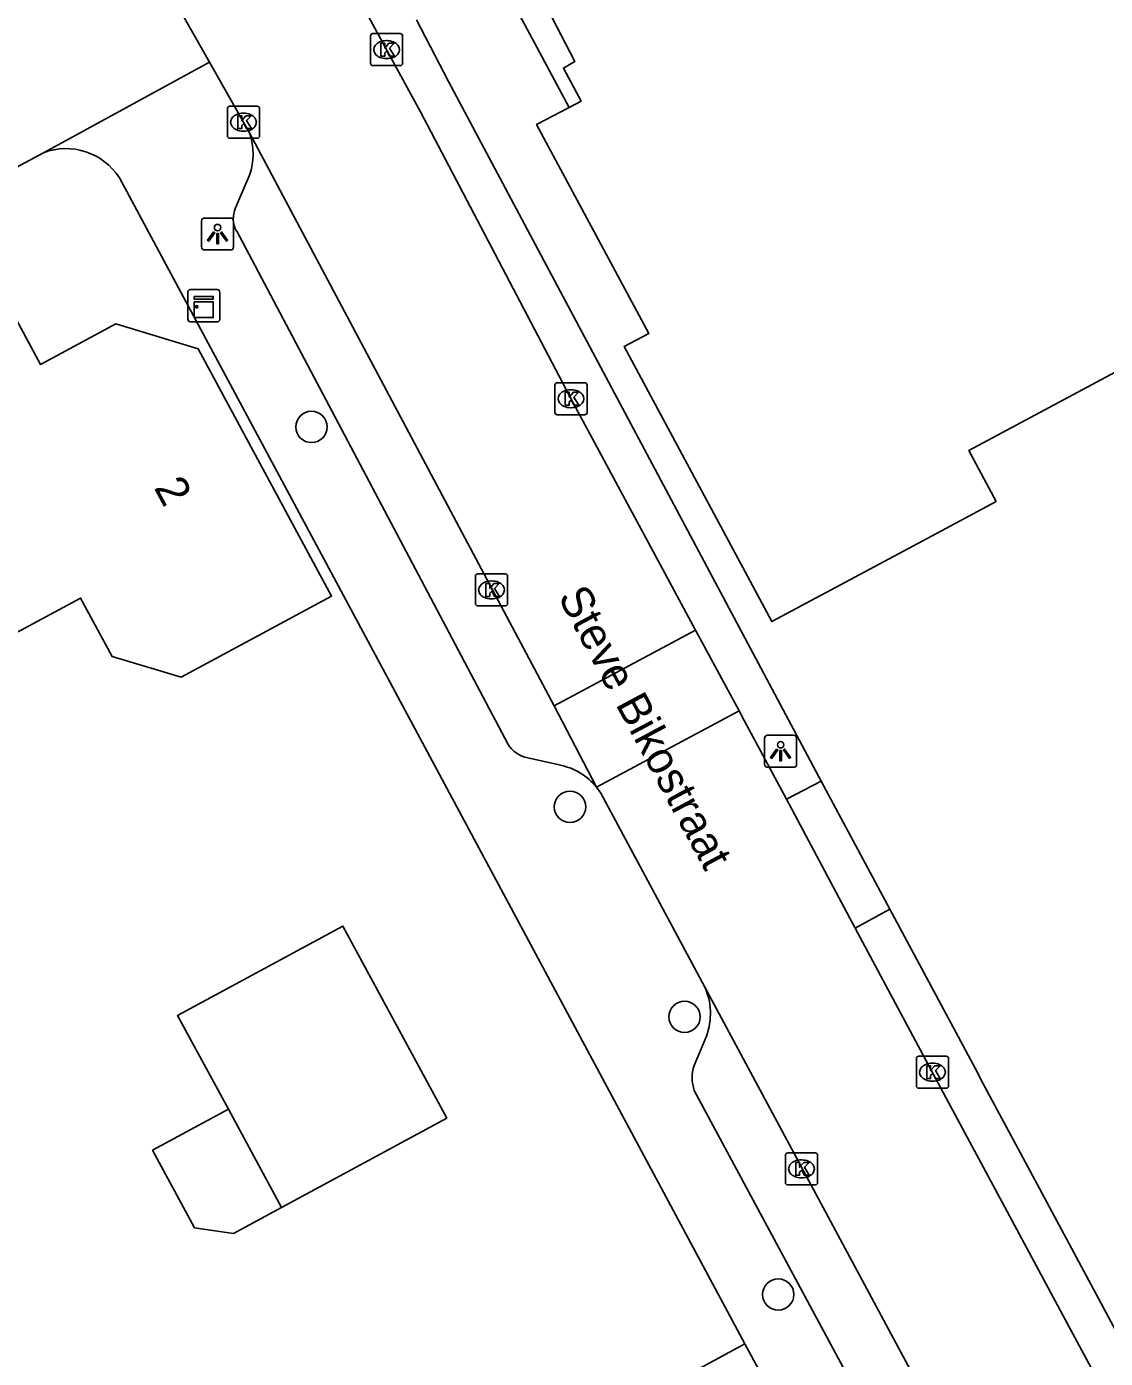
# Model space of a CAD drawing. Extents: x 157793 to 159380, y 380882 to 382313.
# Drawn here: x 159046.47 to 159080.05, y 382027.15 to 382068.63 of the extents above; entities that cross this region are included whole.
import ezdxf

# ---------------------------------------------------------------- set-up
doc = ezdxf.new("R2010")
doc.units = 0
for name, color, linetype in [('IMGEO_Boom', 7, 'Continuous'), ('IMGEO_Kast', 7, 'Continuous'), ('IMGEO_Kolk', 7, 'Continuous'), ('IMGEO_Lichtpunt', 7, 'Continuous'), ('IMGEO_Openbare_ruimte_label', 7, 'Continuous'), ('IMGEO_Pand', 7, 'Continuous'), ('IMGEO_Pand_nummerreeks', 7, 'Continuous'), ('IMGEO_Pand_overbouw', 7, 'Continuous'), ('IMGEO_Rijbaan_lokaal_open', 7, 'Continuous'), ('IMGEO_Voetpad_open', 7, 'Continuous')]:
    doc.layers.add(name, color=color, linetype=linetype)

msp = doc.modelspace()

# ---------------------------------------------------------------- linework, layer by layer
at = {"layer": 'IMGEO_Boom'}
for centre in [(159055.337, 382056.163), (159063.386, 382044.329), (159066.952, 382037.788), (159069.868, 382029.139)]:
    msp.add_circle(centre, 0.489, dxfattribs=at)
at = {"layer": 'IMGEO_Kast'}
for p, q in [((159051.486, 382059.515), (159051.486, 382060.356)), ((159051.486, 382060.356), (159051.486, 382059.515)), ((159051.561, 382060.44), (159052.402, 382060.44)), ((159052.402, 382060.44), (159051.561, 382060.44)), ((159052.486, 382060.365), (159052.486, 382059.524)), ((159052.486, 382059.524), (159052.486, 382060.365)), ((159052.411, 382059.44), (159051.57, 382059.44)), ((159051.57, 382059.44), (159052.411, 382059.44))]:
    msp.add_line(p, q, dxfattribs=at)
for points in [[(159051.681, 382060.23), (159052.281, 382060.23), (159052.281, 382060.145), (159051.681, 382060.145), (159051.681, 382060.23)], [(159051.681, 382060.055), (159052.281, 382060.055), (159052.281, 382059.566), (159051.681, 382059.566), (159051.681, 382060.055)]]:
    msp.add_lwpolyline(points, dxfattribs=at)
msp.add_circle((159051.765, 382059.904), 0.0377, dxfattribs=at)
for centre, start, end in [((159051.564, 382060.362), 92.4484, 184.2845), ((159051.564, 382060.362), 92.4484, 184.2845), ((159052.408, 382060.362), 2.4484, 94.2845), ((159052.408, 382060.362), 2.4484, 94.2845), ((159051.564, 382059.518), 182.4484, 274.2845), ((159051.564, 382059.518), 182.4484, 274.2845), ((159052.408, 382059.518), 272.4484, 4.2845), ((159052.408, 382059.518), 272.4484, 4.2845)]:
    msp.add_arc(centre, 0.0779, start, end, dxfattribs=at)
at = {"layer": 'IMGEO_Kolk'}
for p, q in [((159057.175, 382067.489), (159057.175, 382068.341)), ((159057.25, 382068.415), (159058.102, 382068.415)), ((159057.663, 382068.195), (159057.688, 382068.195)), ((159058.176, 382068.341), (159058.176, 382067.489)), ((159057.686, 382067.635), (159057.661, 382067.635)), ((159058.102, 382067.415), (159057.25, 382067.415)), ((159052.72, 382065.228), (159052.72, 382066.08)), ((159052.795, 382066.154), (159053.647, 382066.154)), ((159053.721, 382066.08), (159053.721, 382065.228)), ((159053.208, 382065.934), (159053.233, 382065.934)), ((159053.647, 382065.154), (159052.795, 382065.154)), ((159053.231, 382065.374), (159053.206, 382065.374)), ((159062.916, 382056.615), (159062.916, 382057.467)), ((159062.991, 382057.541), (159063.843, 382057.541)), ((159063.404, 382057.321), (159063.429, 382057.321)), ((159063.917, 382057.467), (159063.917, 382056.615)), ((159063.843, 382056.541), (159062.991, 382056.541)), ((159063.427, 382056.761), (159063.402, 382056.761)), ((159060.442, 382050.66), (159060.442, 382051.512)), ((159060.517, 382051.586), (159061.369, 382051.586)), ((159061.443, 382051.512), (159061.443, 382050.66)), ((159060.93, 382051.366), (159060.955, 382051.366)), ((159060.953, 382050.806), (159060.928, 382050.806)), ((159061.369, 382050.586), (159060.517, 382050.586)), ((159074.245, 382036.564), (159075.097, 382036.564)), ((159074.17, 382035.638), (159074.17, 382036.49)), ((159074.658, 382036.344), (159074.683, 382036.344)), ((159075.171, 382036.49), (159075.171, 382035.638)), ((159074.681, 382035.784), (159074.656, 382035.784)), ((159075.097, 382035.564), (159074.245, 382035.564)), ((159070.092, 382032.626), (159070.092, 382033.478)), ((159070.167, 382033.552), (159071.019, 382033.552)), ((159070.58, 382033.332), (159070.605, 382033.332)), ((159071.093, 382033.478), (159071.093, 382032.626)), ((159070.603, 382032.772), (159070.578, 382032.772)), ((159071.019, 382032.552), (159070.167, 382032.552))]:
    msp.add_line(p, q, dxfattribs=at)
for points in [[(159057.175, 382067.489), (159057.175, 382068.341)], [(159057.25, 382068.415), (159058.102, 382068.415)], [(159057.496, 382068.115), (159057.619, 382068.115), (159057.619, 382067.964), (159057.749, 382068.115), (159057.913, 382068.115), (159057.767, 382067.964), (159057.92, 382067.715), (159057.768, 382067.715), (159057.683, 382067.879), (159057.619, 382067.812), (159057.619, 382067.715), (159057.496, 382067.715), (159057.496, 382068.115)], [(159058.176, 382068.341), (159058.176, 382067.489)], [(159058.102, 382067.415), (159057.25, 382067.415)], [(159052.72, 382065.228), (159052.72, 382066.08)], [(159052.795, 382066.154), (159053.647, 382066.154)], [(159053.721, 382066.08), (159053.721, 382065.228)], [(159053.041, 382065.854), (159053.164, 382065.854), (159053.164, 382065.703), (159053.294, 382065.854), (159053.458, 382065.854), (159053.312, 382065.703), (159053.465, 382065.454), (159053.313, 382065.454), (159053.228, 382065.618), (159053.164, 382065.551), (159053.164, 382065.454), (159053.041, 382065.454), (159053.041, 382065.854)], [(159053.647, 382065.154), (159052.795, 382065.154)], [(159062.916, 382056.615), (159062.916, 382057.467)], [(159062.991, 382057.541), (159063.843, 382057.541)], [(159063.237, 382057.241), (159063.36, 382057.241), (159063.36, 382057.09), (159063.49, 382057.241), (159063.654, 382057.241), (159063.508, 382057.09), (159063.661, 382056.841), (159063.509, 382056.841), (159063.424, 382057.005), (159063.36, 382056.938), (159063.36, 382056.841), (159063.237, 382056.841), (159063.237, 382057.241)], [(159063.917, 382057.467), (159063.917, 382056.615)], [(159063.843, 382056.541), (159062.991, 382056.541)], [(159060.442, 382050.66), (159060.442, 382051.512)], [(159060.517, 382051.586), (159061.369, 382051.586)], [(159061.443, 382051.512), (159061.443, 382050.66)], [(159060.763, 382051.286), (159060.886, 382051.286), (159060.886, 382051.135), (159061.016, 382051.286), (159061.18, 382051.286), (159061.034, 382051.135), (159061.187, 382050.886), (159061.035, 382050.886), (159060.95, 382051.05), (159060.886, 382050.983), (159060.886, 382050.886), (159060.763, 382050.886), (159060.763, 382051.286)], [(159061.369, 382050.586), (159060.517, 382050.586)], [(159074.245, 382036.564), (159075.097, 382036.564)], [(159074.17, 382035.638), (159074.17, 382036.49)], [(159074.491, 382036.264), (159074.614, 382036.264), (159074.614, 382036.113), (159074.744, 382036.264), (159074.908, 382036.264), (159074.762, 382036.113), (159074.915, 382035.864), (159074.763, 382035.864), (159074.678, 382036.028), (159074.614, 382035.961), (159074.614, 382035.864), (159074.491, 382035.864), (159074.491, 382036.264)], [(159075.171, 382036.49), (159075.171, 382035.638)], [(159075.097, 382035.564), (159074.245, 382035.564)], [(159070.092, 382032.626), (159070.092, 382033.478)], [(159070.167, 382033.552), (159071.019, 382033.552)], [(159070.413, 382033.252), (159070.536, 382033.252), (159070.536, 382033.101), (159070.666, 382033.252), (159070.83, 382033.252), (159070.684, 382033.101), (159070.837, 382032.852), (159070.685, 382032.852), (159070.6, 382033.016), (159070.536, 382032.949), (159070.536, 382032.852), (159070.413, 382032.852), (159070.413, 382033.252)], [(159071.093, 382033.478), (159071.093, 382032.626)], [(159071.019, 382032.552), (159070.167, 382032.552)]]:
    msp.add_lwpolyline(points, dxfattribs=at)
for centre, start, end in [((159057.252, 382068.339), 91.552, 178.448), ((159057.252, 382068.339), 91.552, 178.448), ((159058.1, 382068.339), 1.552, 88.448), ((159058.1, 382068.339), 1.552, 88.448), ((159057.252, 382067.491), 181.552, 268.448), ((159057.252, 382067.491), 181.552, 268.448), ((159058.1, 382067.491), 271.552, 358.448), ((159058.1, 382067.491), 271.552, 358.448), ((159052.797, 382066.078), 91.552, 178.448), ((159052.797, 382066.078), 91.552, 178.448), ((159053.645, 382066.078), 1.552, 88.448), ((159053.645, 382066.078), 1.552, 88.448), ((159052.797, 382065.23), 181.552, 268.448), ((159052.797, 382065.23), 181.552, 268.448), ((159053.645, 382065.23), 271.552, 358.448), ((159053.645, 382065.23), 271.552, 358.448), ((159062.993, 382057.465), 91.552, 178.448), ((159062.993, 382057.465), 91.552, 178.448), ((159063.841, 382057.465), 1.552, 88.448), ((159063.841, 382057.465), 1.552, 88.448), ((159062.993, 382056.617), 181.552, 268.448), ((159062.993, 382056.617), 181.552, 268.448), ((159063.841, 382056.617), 271.552, 358.448), ((159063.841, 382056.617), 271.552, 358.448), ((159060.519, 382051.51), 91.552, 178.448), ((159060.519, 382051.51), 91.552, 178.448), ((159061.367, 382051.51), 1.552, 88.448), ((159061.367, 382051.51), 1.552, 88.448), ((159060.519, 382050.662), 181.552, 268.448), ((159060.519, 382050.662), 181.552, 268.448), ((159061.367, 382050.662), 271.552, 358.448), ((159061.367, 382050.662), 271.552, 358.448), ((159074.247, 382036.488), 91.552, 178.448), ((159074.247, 382036.488), 91.552, 178.448), ((159075.095, 382036.488), 1.552, 88.448), ((159075.095, 382036.488), 1.552, 88.448), ((159074.247, 382035.64), 181.552, 268.448), ((159074.247, 382035.64), 181.552, 268.448), ((159075.095, 382035.64), 271.552, 358.448), ((159075.095, 382035.64), 271.552, 358.448), ((159070.169, 382033.476), 91.552, 178.448), ((159070.169, 382033.476), 91.552, 178.448), ((159071.017, 382033.476), 1.552, 88.448), ((159071.017, 382033.476), 1.552, 88.448), ((159070.169, 382032.628), 181.552, 268.448), ((159070.169, 382032.628), 181.552, 268.448), ((159071.017, 382032.628), 271.552, 358.448), ((159071.017, 382032.628), 271.552, 358.448)]:
    msp.add_arc(centre, 0.0765, start, end, dxfattribs=at)
for centre, major_axis, ratio, start_param, end_param in [((159057.662, 382067.915), (-0.387, 0.002), 0.722429, 4.712389, 7.853982), ((159057.687, 382067.915), (-0.39, 0.002), 0.717154, 1.570796, 4.712389), ((159053.207, 382065.654), (-0.387, 0.002), 0.722429, 4.712389, 7.853982), ((159053.232, 382065.654), (-0.39, 0.002), 0.717154, 1.570796, 4.712389), ((159063.403, 382057.041), (-0.387, 0.002), 0.722429, 4.712389, 7.853982), ((159063.428, 382057.041), (-0.39, 0.002), 0.717154, 1.570796, 4.712389), ((159060.929, 382051.086), (-0.387, 0.002), 0.722429, 4.712389, 7.853982), ((159060.954, 382051.086), (-0.39, 0.002), 0.717154, 1.570796, 4.712389), ((159074.657, 382036.064), (-0.387, 0.002), 0.722429, 4.712389, 7.853982), ((159074.682, 382036.064), (-0.39, 0.002), 0.717154, 1.570796, 4.712389), ((159070.579, 382033.052), (-0.387, 0.002), 0.722429, 4.712389, 7.853982), ((159070.604, 382033.052), (-0.39, 0.002), 0.717154, 1.570796, 4.712389)]:
    msp.add_ellipse(centre, major_axis=major_axis, ratio=ratio, start_param=start_param, end_param=end_param, dxfattribs=at)
at = {"layer": 'IMGEO_Lichtpunt'}
for p, q in [((159052.817, 382062.67), (159052.009, 382062.67)), ((159052.817, 382062.67), (159052.009, 382062.67)), ((159051.915, 382062.575), (159051.915, 382061.768)), ((159051.915, 382062.575), (159051.915, 382061.768)), ((159052.911, 382061.768), (159052.911, 382062.575)), ((159052.911, 382061.768), (159052.911, 382062.575)), ((159052.009, 382061.674), (159052.817, 382061.674)), ((159052.009, 382061.674), (159052.817, 382061.674)), ((159069.444, 382046.464), (159069.444, 382045.657)), ((159069.444, 382046.464), (159069.444, 382045.657)), ((159070.346, 382046.559), (159069.538, 382046.559)), ((159070.346, 382046.559), (159069.538, 382046.559)), ((159070.44, 382045.657), (159070.44, 382046.464)), ((159070.44, 382045.657), (159070.44, 382046.464)), ((159069.538, 382045.563), (159070.346, 382045.563)), ((159069.538, 382045.563), (159070.346, 382045.563))]:
    msp.add_line(p, q, dxfattribs=at)
for points in [[(159052.289, 382062.239), (159052.328, 382062.211), (159052.14, 382061.949), (159052.102, 382061.976), (159052.289, 382062.239)], [(159052.501, 382062.211), (159052.539, 382062.238), (159052.726, 382061.976), (159052.687, 382061.948), (159052.501, 382062.211)], [(159052.391, 382062.191), (159052.438, 382062.191), (159052.438, 382061.869), (159052.391, 382061.869), (159052.391, 382062.191)], [(159069.818, 382046.128), (159069.857, 382046.1), (159069.669, 382045.838), (159069.631, 382045.865), (159069.818, 382046.128)], [(159069.92, 382046.08), (159069.967, 382046.08), (159069.967, 382045.758), (159069.92, 382045.758), (159069.92, 382046.08)], [(159070.03, 382046.1), (159070.068, 382046.127), (159070.255, 382045.865), (159070.216, 382045.837), (159070.03, 382046.1)]]:
    msp.add_lwpolyline(points, dxfattribs=at)
for centre in [(159052.414, 382062.373), (159069.943, 382046.262)]:
    msp.add_circle(centre, 0.0994, dxfattribs=at)
for centre, start, end in [((159052.009, 382062.575), 90, 180), ((159052.009, 382062.575), 90, 180), ((159052.817, 382062.575), 0, 90), ((159052.817, 382062.575), 0, 90), ((159052.009, 382061.768), 180, 270), ((159052.009, 382061.768), 180, 270), ((159052.817, 382061.768), 270, 0), ((159052.817, 382061.768), 270, 360), ((159069.538, 382046.464), 90, 180), ((159069.538, 382046.464), 90, 180), ((159070.346, 382046.464), 0, 90), ((159070.346, 382046.464), 0, 90), ((159069.538, 382045.657), 180, 270), ((159069.538, 382045.657), 180, 270), ((159070.346, 382045.657), 270, 0), ((159070.346, 382045.657), 270, 360)]:
    msp.add_arc(centre, 0.0946, start, end, dxfattribs=at)
at = {"layer": 'IMGEO_Pand'}
for points in [[(159088.559, 382067.707), (159090.834, 382063.474), (159075.803, 382055.428), (159076.652, 382053.84), (159074.078, 382052.462), (159069.669, 382050.102), (159065.077, 382058.67), (159065.845, 382059.075), (159062.347, 382065.579), (159063.361, 382066.116), (159063.73, 382066.311), (159063.182, 382067.341), (159063.533, 382067.541), (159062.53, 382069.493), (159064.452, 382070.54), (159064.276, 382070.914), (159065.311, 382071.476), (159065.099, 382071.87), (159064.556, 382072.876), (159077.9, 382080.003), (159081.462, 382073.321), (159084.615, 382075.045), (159086.982, 382070.641), (159088.559, 382067.707)], [(159040.452, 382057.716), (159045.618, 382060.487), (159046.897, 382058.11), (159049.241, 382059.371), (159051.814, 382058.599), (159055.961, 382050.893), (159051.279, 382048.373), (159049.129, 382049.011), (159048.147, 382050.833), (159045.033, 382049.159)], [(159052.751, 382034.909), (159051.17, 382037.832), (159056.315, 382040.614), (159059.549, 382034.633), (159054.405, 382031.851)], [(159054.405, 382031.851), (159052.905, 382031.04), (159052.052, 382031.163), (159051.699, 382031.214), (159050.391, 382033.632), (159052.751, 382034.909)], [(159054.405, 382031.851), (159052.751, 382034.909)], [(159059.936, 382021.406), (159060.755, 382021.846), (159064.752, 382023.994), (159064.17, 382025.072), (159068.827, 382027.602)], [(159068.827, 382027.602), (159072.556, 382020.695)]]:
    msp.add_lwpolyline(points, dxfattribs=at)
at = {"layer": 'IMGEO_Pand_overbouw'}
msp.add_lwpolyline([(159063.361, 382066.116), (159063.73, 382066.311), (159063.182, 382067.341), (159063.533, 382067.541), (159062.53, 382069.493), (159064.452, 382070.54), (159064.276, 382070.914), (159065.311, 382071.476), (159065.099, 382071.87), (159061.354, 382069.865)], close=True, dxfattribs=at)
at = {"layer": 'IMGEO_Rijbaan_lokaal_open'}
for points in [[(159052.159, 382067.528), (159050.604, 382070.273)], [(159067.298, 382049.831), (159063.496, 382056.893), (159058.735, 382065.979), (159057.821, 382067.646), (159056.606, 382069.895)], [(159052.159, 382067.528), (159053.409, 382065.322)], [(159053.409, 382065.322), (159062.89, 382047.472)], [(159062.89, 382047.472), (159067.298, 382049.831)], [(159067.298, 382049.831), (159068.649, 382047.322)], [(159064.214, 382044.942), (159062.89, 382047.472)], [(159068.649, 382047.322), (159064.214, 382044.942)], [(159068.649, 382047.322), (159068.811, 382047.021), (159070.124, 382044.565)], [(159067.577, 382038.736), (159064.35, 382044.751), (159064.214, 382044.942)], [(159070.124, 382044.565), (159072.269, 382040.552)], [(159072.269, 382040.552), (159075.088, 382035.28), (159076.849, 382032), (159079.107, 382027.796), (159080.928, 382024.404), (159085.368, 382016.136), (159088.616, 382010.088)], [(159067.577, 382038.736), (159078.214, 382018.91)]]:
    msp.add_lwpolyline(points, dxfattribs=at)
at = {"layer": 'IMGEO_Voetpad_open'}
for points in [[(159058.605, 382068.846), (159059.608, 382066.924), (159071.207, 382045.124)], [(159046.992, 382064.703), (159052.159, 382067.528)], [(159046.992, 382064.703), (158951.257, 382013.354)], [(159068.827, 382027.602), (159049.358, 382063.922)], [(159052.974, 382062.987), (159053.409, 382064.001)], [(159061.45, 382046.296), (159053.008, 382062.258)], [(159063.048, 382045.633), (159062.072, 382045.853)], [(159070.124, 382044.565), (159071.207, 382045.124)], [(159071.207, 382045.124), (159073.343, 382041.137)], [(159072.269, 382040.552), (159073.343, 382041.137)], [(159073.343, 382041.137), (159076.08, 382036.029), (159076.17, 382035.861), (159077.929, 382032.58), (159089.7, 382010.625)], [(159067.253, 382036.273), (159067.632, 382037.187)], [(159075.328, 382020.482), (159067.255, 382035.493)]]:
    msp.add_lwpolyline(points, dxfattribs=at)
for centre, radius, start, end in [((159051.443, 382064.661), 2.074, 341.4272, 18.5728), ((159047.693, 382062.854), 1.978, 32.6947, 110.7699), ((159053.711, 382062.656), 0.808, 155.8154, 209.5252), ((159062.248, 382046.758), 0.921, 210.0619, 259.0197), ((159062.705, 382043.726), 1.938, 38.877, 79.819), ((159065.714, 382037.894), 2.044, 339.7549, 24.3122), ((159068.373, 382035.886), 1.185, 160.9366, 199.3572)]:
    msp.add_arc(centre, radius, start, end, dxfattribs=at)

# ---------------------------------------------------------------- texts
at = {"layer": 'IMGEO_Openbare_ruimte_label'}
msp.add_text('Steve Bikostraat', height=1, rotation=298.2309, dxfattribs=at).set_placement((159062.996, 382050.872))
at = {"layer": 'IMGEO_Pand_nummerreeks'}
msp.add_text('2', height=1, rotation=298.288, dxfattribs=at).set_placement((159050.418, 382054.272))

doc.saveas('drawing.dxf')
